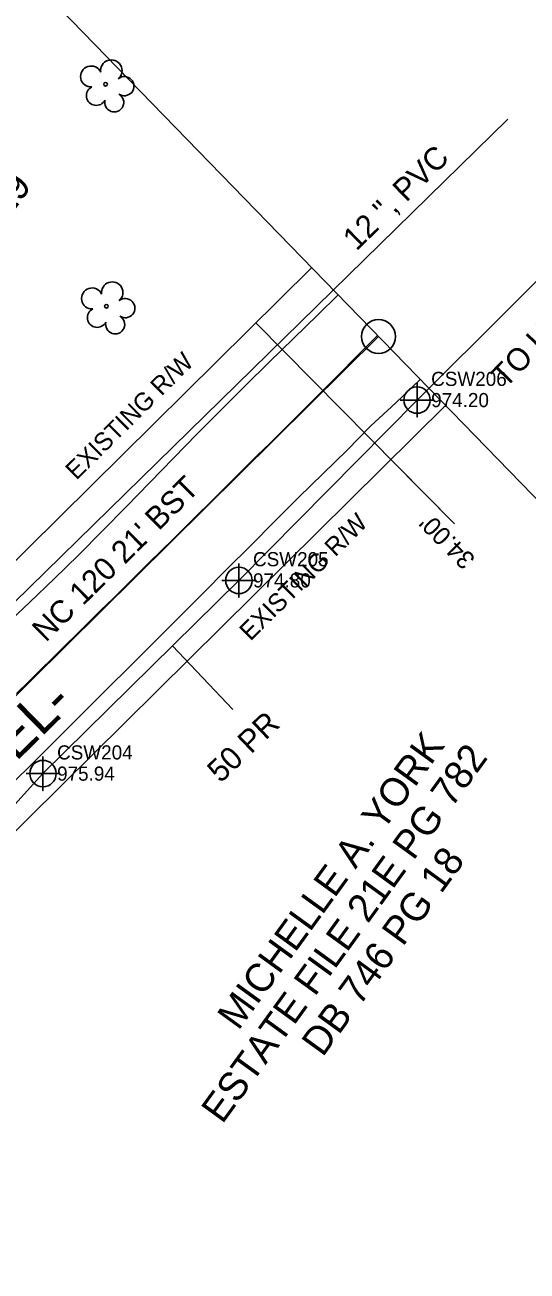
# Model space of a CAD drawing. Extents: x 1182322 to 1186765, y 572295 to 575411.
# Drawn here: x 1185345.8 to 1185434.7, y 574843 to 575063.5 of the extents above; entities that cross this region are included whole.
import ezdxf

# ---------------------------------------------------------------- set-up
doc = ezdxf.new("R2010")
doc.units = 0
for name, color, linetype in [('COGO Default Chain', 7, 'Continuous'), ('Exist Horizontal Alignment', 7, 'Continuous'), ('Exist Horizontal Alignment Direction Label', 7, 'Continuous'), ('Exist Horizontal Alignment Point', 7, 'Continuous'), ('Exist Property Deed Book Text', 7, 'Continuous'), ('Exist Property Owner Text', 7, 'Continuous'), ('Exist Right of Way Line', 7, 'Continuous'), ('Exist Right of Way Line Text', 7, 'Continuous'), ('Exist Right of Way Width CELL', 7, 'Continuous'), ('Exist Roads EOP', 7, 'Continuous'), ('Exist Roads EOP Text', 7, 'Continuous'), ('Exist Roads EOT', 7, 'Continuous'), ('Exist Utilities Telephone UG Cable SUE LOS C', 7, 'Continuous'), ('Exist Utilities Telephone UG Cable SUE LOS C Cogo Elevation', 7, 'Continuous'), ('Exist Utilities Telephone UG Cable SUE LOS C Cogo Number', 7, 'Continuous'), ('Exist Utilities Telephone UG Cable SUE LOS C Cogo Point CELL', 7, 'Continuous'), ('Exist Utilities Telephone UG Cable SUE LOS C Leader', 7, 'Continuous'), ('Exist Utilities Telephone UG Cable SUE LOS C Text', 7, 'Continuous'), ('Exist Utilities Water UG Line SUE LOS C', 7, 'Continuous'), ('Exist Utilities Water UG Line SUE LOS C Text', 7, 'Continuous'), ('Exist Vegetation Tree CELL', 7, 'Continuous'), ('Sheet Layout Plan Border', 7, 'Continuous')]:
    doc.layers.add(name, color=color, linetype=linetype)

msp = doc.modelspace()

# ---------------------------------------------------------------- linework, layer by layer
at = {"layer": 'COGO Default Chain'}
msp.add_line((1185274.49, 574875.93), (1185408.38, 575008.33), dxfattribs=at)
at = {"layer": 'Exist Horizontal Alignment'}
msp.add_line((1185274.49, 574875.93), (1185408.38, 575008.33), dxfattribs=at)
at = {"layer": 'Exist Horizontal Alignment Point'}
msp.add_circle((1185408.38, 575008.33), 3, dxfattribs=at)
at = {"layer": 'Exist Right of Way Line'}
for p, q in [((1185262.53, 574888.02), (1185396.43, 575020.42)), ((1185286.44, 574863.84), (1185420.33, 574996.25))]:
    msp.add_line(p, q, dxfattribs=at)
at = {"layer": 'Exist Right of Way Width CELL'}
for p in [(1185386.65, 575010.75), (1185410.56, 574986.58)]:
    msp.add_line(p, (1185421.83, 574975.17), dxfattribs=at)
at = {"layer": 'Exist Roads EOP'}
for points in [[(1185302.89, 574920.31), (1185307.32, 574924.36), (1185311.67, 574928.49), (1185316.04, 574932.6), (1185320.43, 574936.69), (1185324.81, 574940.79), (1185329.19, 574944.89), (1185333.56, 574948.99), (1185337.92, 574953.12), (1185342.28, 574957.24), (1185346.64, 574961.36), (1185350.99, 574965.48), (1185355.29, 574969.67), (1185359.5, 574973.94), (1185363.72, 574978.21), (1185367.9, 574982.51), (1185372.07, 574986.82), (1185376.25, 574991.12), (1185380.51, 574995.35), (1185384.76, 574999.58), (1185389.01, 575003.81), (1185393.3, 575008), (1185397.61, 575012.17), (1185401.24, 575015.68)], [(1185415.75, 575000.75), (1185411.43, 574996.59), (1185407.01, 574992.52), (1185402.81, 574988.25), (1185398.54, 574984.04), (1185394.24, 574979.89), (1185390.01, 574975.65), (1185385.76, 574971.37), (1185381.5, 574967.18), (1185377.26, 574962.9), (1185373.06, 574958.7), (1185368.87, 574954.52), (1185364.56, 574950.14), (1185360.3, 574945.92), (1185356.03, 574941.7), (1185351.78, 574937.47), (1185347.53, 574933.24), (1185343.28, 574929)]]:
    msp.add_lwpolyline(points, dxfattribs=at)
at = {"layer": 'Exist Roads EOT'}
msp.add_lwpolyline([(1185408.21, 575008.5), (1185406.09, 575006.38), (1185403.97, 575004.26), (1185401.85, 575002.14), (1185399.73, 575000.02), (1185397.61, 574997.9), (1185395.48, 574995.79), (1185393.36, 574993.67), (1185391.24, 574991.55), (1185389.11, 574989.43), (1185386.98, 574987.32), (1185384.85, 574985.21), (1185382.72, 574983.1), (1185380.59, 574980.99), (1185378.46, 574978.88), (1185376.33, 574976.76), (1185374.2, 574974.65), (1185372.07, 574972.54), (1185369.93, 574970.44), (1185367.8, 574968.33), (1185365.66, 574966.22), (1185363.53, 574964.12), (1185361.39, 574962.01), (1185359.25, 574959.91), (1185357.12, 574957.8), (1185354.98, 574955.69), (1185352.85, 574953.59), (1185350.71, 574951.48), (1185348.57, 574949.38), (1185346.44, 574947.27), (1185344.3, 574945.17)], dxfattribs=at)
at = {"layer": 'Exist Utilities Telephone UG Cable SUE LOS C'}
msp.add_lwpolyline([(1185314.54, 574871.05), (1185304.79, 574884.46), (1185317.57, 574896.37), (1185348.98, 574931.01), (1185383.66, 574965.19), (1185415.19, 574997.09), (1185448.52, 575030.25)], dxfattribs=at)
at = {"layer": 'Exist Utilities Telephone UG Cable SUE LOS C Cogo Point CELL'}
for points in [[(1185415.19, 575000.09), (1185415.19, 574994.09), (1185415.19, 574997.09), (1185418.19, 574997.09), (1185412.19, 574997.09)], [(1185383.66, 574968.19), (1185383.66, 574962.19), (1185383.66, 574965.19), (1185386.66, 574965.19), (1185380.66, 574965.19)], [(1185348.98, 574934.01), (1185348.98, 574928.01), (1185348.98, 574931.01), (1185351.98, 574931.01), (1185345.98, 574931.01)]]:
    msp.add_lwpolyline(points, dxfattribs=at)
for centre in [(1185415.19, 574997.09), (1185383.66, 574965.19), (1185348.98, 574931.01)]:
    msp.add_circle(centre, 2.34, dxfattribs=at)
at = {"layer": 'Exist Utilities Telephone UG Cable SUE LOS C Leader'}
msp.add_line((1185371.89, 574953.59), (1185382.61, 574942.36), dxfattribs=at)
at = {"layer": 'Exist Utilities Water UG Line SUE LOS C'}
msp.add_lwpolyline([(1184698.37, 574456.58), (1184835.97, 574463.78), (1185103.91, 574726.55), (1185431.28, 575046.78)], dxfattribs=at)
at = {"layer": 'Exist Vegetation Tree CELL'}
for p, q in [((1185360.05, 575052.96), (1185360.05, 575052.96)), ((1185360.22, 575013.69), (1185360.22, 575013.69))]:
    msp.add_line(p, q, dxfattribs=at)
for centre in [(1185360.05, 575052.96), (1185360.22, 575013.69)]:
    msp.add_circle(centre, 0.326, dxfattribs=at)
for centre, radius, start, end in [((1185361.07, 575055.37), 1.9, 311.3009, 188.3998), ((1185357.5, 575054.33), 1.86, 24.3649, 273.9132), ((1185358.4, 575050.94), 1.73, 116.8634, 333.5455), ((1185363.38, 575052.62), 1.7, 235.482, 128.7598), ((1185361.59, 575049.75), 1.69, 165.7669, 60.4309), ((1185361.24, 575016.1), 1.9, 311.3009, 188.3998), ((1185357.67, 575015.06), 1.86, 24.3649, 273.9132), ((1185363.55, 575013.35), 1.7, 235.482, 128.7598), ((1185358.57, 575011.67), 1.73, 116.8634, 333.5455), ((1185361.76, 575010.48), 1.69, 165.7669, 60.4309)]:
    msp.add_arc(centre, radius, start, end, dxfattribs=at)
at = {"layer": 'Sheet Layout Plan Border'}
msp.add_line((1185201.16, 575221.6), (1185619.28, 574791.28), dxfattribs=at)

# ---------------------------------------------------------------- texts
at = {"layer": 'Exist Horizontal Alignment Direction Label'}
msp.add_text('-EL-', height=7, rotation=44.4065, dxfattribs=at).set_placement((1185341.98, 574930.86))
at = {"layer": 'Exist Property Deed Book Text'}
for s, p in [('DB 1161 PG 829', (1185317.47, 574994.12)), ('ESTATE FILE 21E PG 782', (1185380.73, 574868.88)), ('DB 746 PG 18', (1185398.49, 574880.73))]:
    msp.add_text(s, height=5, rotation=54.0376, dxfattribs=at).set_placement(p)
at = {"layer": 'Exist Property Owner Text'}
msp.add_text('MICHELLE A. YORK', height=5, rotation=54.0376, dxfattribs=at).set_placement((1185383.57, 574885.42))
at = {"layer": 'Exist Right of Way Line Text'}
for p in [(1185354.89, 574982.81), (1185385.69, 574954.35)]:
    msp.add_text('EXISTING R/W', height=3.2, rotation=44.6798, dxfattribs=at).set_placement(p)
at = {"layer": 'Exist Right of Way Width CELL'}
msp.add_text("34.00'", height=3.2, rotation=134.6798, dxfattribs=at).set_placement((1185425.69, 574969.1))
at = {"layer": 'Exist Roads EOP Text'}
for s, rotation, p in [('TO US 74 BUS ELLENBORO RD', 46.1818, (1185430.86, 574999.06)), ("NC 120 21' BST", 44.6446, (1185349.49, 574954.12))]:
    msp.add_text(s, height=4, rotation=rotation, dxfattribs=at).set_placement(p)
at = {"layer": 'Exist Utilities Telephone UG Cable SUE LOS C Cogo Elevation'}
for s, p in [('974.20', (1185417.69, 574995.84)), ('974.80', (1185386.16, 574963.94)), ('975.94', (1185351.48, 574929.76))]:
    msp.add_text(s, height=2.5, dxfattribs=at).set_placement(p)
at = {"layer": 'Exist Utilities Telephone UG Cable SUE LOS C Cogo Number'}
for s, p in [('CSW206', (1185417.69, 574999.59)), ('CSW205', (1185386.16, 574967.69)), ('CSW204', (1185351.48, 574933.51))]:
    msp.add_text(s, height=2.5, dxfattribs=at).set_placement(p)
at = {"layer": 'Exist Utilities Telephone UG Cable SUE LOS C Text'}
msp.add_text('50 PR', height=4, rotation=43.6376, dxfattribs=at).set_placement((1185380.41, 574929.21))
at = {"layer": 'Exist Utilities Water UG Line SUE LOS C Text'}
msp.add_text('12 ", PVC', height=4, rotation=44.3685, dxfattribs=at).set_placement((1185404.47, 575023.36))

doc.saveas('drawing.dxf')
